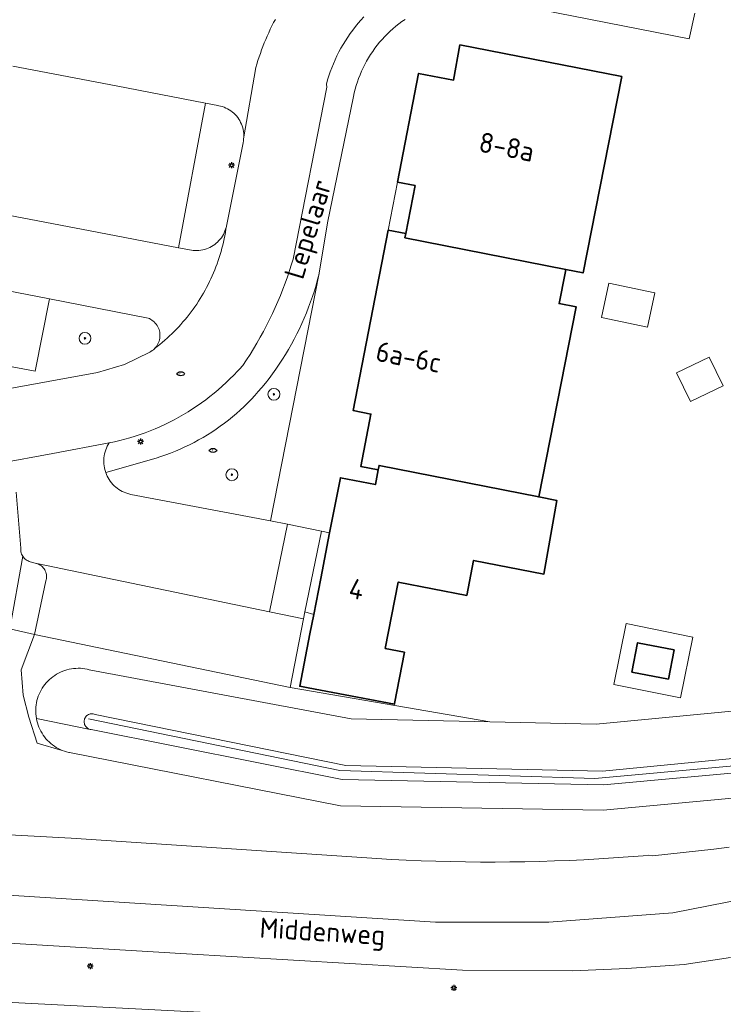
# Model space of a CAD drawing. Header units: metres. Extents: x 152610 to 160096, y 456114 to 462495.
# Tile 617 of 938: x 158679 to 158727, y 460350 to 460416. Entities that reach past the tile are written whole.
import ezdxf
from ezdxf.enums import TextEntityAlignment as Align

# ---------------------------------------------------------------- set-up
doc = ezdxf.new("R2010")
doc.units = ezdxf.units.M
doc.header["$LTSCALE"] = 0.5
doc.layers.get('0').update_dxf_attribs({"linetype": 'CONTINUOUS'})
for name, color, linetype, lineweight in [('B-PV-GR-BEPLANTING_CULTUUR_BOSPLANTSOEN-GV', 251, 'CONTINUOUS', 18), ('B-PV-GR-BEPLANTING_CULTUUR_HEESTERS-GV', 251, 'CONTINUOUS', 18), ('B-PV-GR-BOOM-S', 251, 'CONTINUOUS', 25), ('B-PV-GR-HAAG-GV', 251, 'CONTINUOUS', 13), ('B-PV-GW-TALUD_KRUIN-G', 251, 'CONTINUOUS', 18), ('B-PV-IE-MEUBILAIR-S', 251, 'CONTINUOUS', 25), ('B-PV-KW-KUNSTWERK_GELUIDSWERING_SCHERM-G', 251, 'CONTINUOUS', 18), ('B-PV-OG-BEBOUWING-GV', 6, 'CONTINUOUS', 35), ('B-PV-OG-BEBOUWING-T18', 1, 'CONTINUOUS', 18), ('B-PV-OG-BEBOUWING_OVERBOUWING-GV', 251, 'CONTINUOUS', 18), ('B-PV-OG-BEBOUWING_SCHUUR-GV', 251, 'CONTINUOUS', 18), ('B-PV-OG-TERREIN_BEGROEID-GV', 251, 'CONTINUOUS', 18), ('B-PV-OG-TOPOGRAFIE-T18', 1, 'CONTINUOUS', 18), ('B-PV-VH-GESLOTENVERHARDING_ASFALT-GV', 251, 'CONTINUOUS', 18), ('B-PV-VH-ONVERHARD_ZAND-GV', 251, 'CONTINUOUS', 18), ('B-PV-VH-OPENVERHARDING_BETONSTRAATSTEEN-GV', 251, 'CONTINUOUS', 18), ('B-PV-VH-OPENVERHARDING_TEGEL-GV', 251, 'CONTINUOUS', 18)]:
    doc.layers.add(name, color=color, linetype=linetype, lineweight=lineweight)
doc.styles.add('NLCS-ISO', font='NLCS-ISO.ttf')
doc.styles.add('NLCS-ISO-M750-T18', font='NLCS-ISO.ttf', dxfattribs={"height": 1.35})

# ---------------------------------------------------------------- blocks, each defined once
blk = doc.blocks.new('SIE-MEUBILAIR_PAAL_LICHTMAST-SO')
for points in [[(-0.62, 0), (-1, 0)], [(-0.71, 0.71), (-0.44, 0.44)], [(0, 1), (0, 0.62)], [(0.44, 0.44), (0.71, 0.71)], [(1, 0), (0.62, 0)], [(-0.71, -0.71), (-0.44, -0.44)], [(0, -0.62), (0, -1)], [(0.44, -0.44), (0.71, -0.71)]]:
    blk.add_lwpolyline(points)
blk.add_circle((0, 0), 0.5)
blk = doc.blocks.new('SIE-MEUBILAIR_PUT_RIOOLPUT-SO')
blk.add_ellipse((0, 0), major_axis=(1.25, 0), ratio=0.54)
at = {"style": 'NLCS-ISO'}
blk.add_text('ri', height=0.75, dxfattribs=at).set_placement((-0.04, 0.07), align=Align.MIDDLE_CENTER)
blk = doc.blocks.new('SGR-BOOM_GBKN-SO')
at = {"linetype": 'ByBlock', "lineweight": 18}
h = blk.add_hatch(color=0, dxfattribs=at)
h.dxf.hatch_style = 1
edge = h.paths.add_edge_path()
edge.add_arc((0, 0), 0.25, 0, 360)
at = {"color": 0, "linetype": 'ByBlock', "lineweight": 18}
for radius in [2, 0.25]:
    blk.add_circle((0, 0), radius, dxfattribs=at)
at = {"color": 0, "linetype": 'ByBlock', "lineweight": 18, "style": 'NLCS-ISO'}
blk.add_attdef('SOORT', (2.5, 0), '', height=1.5, dxfattribs=at)

msp = doc.modelspace()

# ---------------------------------------------------------------- linework, layer by layer
at = {"layer": 'B-PV-GR-BEPLANTING_CULTUUR_BOSPLANTSOEN-GV', "flags": 128}
msp.add_lwpolyline([(158682.274, 460367.224), (158682.135, 460367.285), (158682, 460367.353), (158681.868, 460367.428), (158681.74, 460367.51), (158681.617, 460367.598), (158681.499, 460367.693), (158681.386, 460367.794), (158681.279, 460367.901), (158681.177, 460368.013), (158681.082, 460368.131), (158680.992, 460368.253), (158680.91, 460368.38), (158680.834, 460368.511), (158680.765, 460368.646), (158680.703, 460368.785), (158680.649, 460368.926), (158680.602, 460369.07), (158680.563, 460369.217), (158680.532, 460369.365), (158680.529, 460369.379), (158680.507, 460369.529), (158680.492, 460369.68), (158680.485, 460369.831), (158680.486, 460369.983), (158680.496, 460370.134), (158680.513, 460370.285), (158680.538, 460370.434), (158680.571, 460370.582), (158680.612, 460370.728), (158680.66, 460370.872), (158680.716, 460371.013), (158680.779, 460371.15), (158680.85, 460371.285), (158680.927, 460371.415), (158681.011, 460371.541), (158681.102, 460371.663), (158681.199, 460371.779), (158681.302, 460371.89), (158681.41, 460371.996), (158681.524, 460372.096), (158681.644, 460372.189), (158681.768, 460372.276), (158681.896, 460372.357), (158682.029, 460372.431), (158682.165, 460372.497), (158682.304, 460372.556), (158682.447, 460372.608), (158682.592, 460372.652), (158682.739, 460372.689), (158682.888, 460372.718), (158683.038, 460372.738), (158683.189, 460372.751), (158683.34, 460372.756), (158683.492, 460372.753), (158683.643, 460372.742), (158683.793, 460372.723), (158683.942, 460372.696), (158684.09, 460372.661), (158701.724, 460369.358), (158711.059, 460369.148), (158697.61, 460371.45), (158680.4, 460375.03), (158679.502, 460372.659), (158679.633, 460370.94), (158680.013, 460369.469), (158680.587, 460367.715)], close=True, dxfattribs=at)
for points in [[(158735.113, 460370.6), (158718.223, 460368.987), (158711.059, 460369.148), (158701.724, 460369.358), (158684.09, 460372.661), (158683.942, 460372.696), (158683.793, 460372.723), (158683.643, 460372.742), (158683.492, 460372.753), (158683.34, 460372.756), (158683.189, 460372.751), (158683.038, 460372.738), (158682.888, 460372.718), (158682.739, 460372.689), (158682.592, 460372.652), (158682.447, 460372.608), (158682.304, 460372.556), (158682.165, 460372.497), (158682.029, 460372.431), (158681.896, 460372.357), (158681.768, 460372.276), (158681.644, 460372.189), (158681.524, 460372.096), (158681.41, 460371.996), (158681.302, 460371.89), (158681.199, 460371.779), (158681.102, 460371.663), (158681.011, 460371.541), (158680.927, 460371.415), (158680.85, 460371.285), (158680.779, 460371.15), (158680.716, 460371.013), (158680.66, 460370.872), (158680.612, 460370.728), (158680.571, 460370.582), (158680.538, 460370.434), (158680.513, 460370.285), (158680.496, 460370.134), (158680.486, 460369.983), (158680.485, 460369.831), (158680.492, 460369.68), (158680.507, 460369.529), (158680.529, 460369.379), (158680.532, 460369.365), (158684.158, 460368.642), (158684.095, 460368.66), (158684.036, 460368.686), (158683.979, 460368.719), (158683.927, 460368.758), (158683.881, 460368.804), (158683.84, 460368.855), (158683.806, 460368.911), (158683.779, 460368.97), (158683.76, 460369.033), (158683.748, 460369.097), (158683.744, 460369.162), (158683.748, 460369.227), (158683.76, 460369.291), (158683.78, 460369.354), (158683.808, 460369.413), (158683.842, 460369.468), (158683.883, 460369.519), (158683.93, 460369.565), (158683.982, 460369.604), (158684.038, 460369.637), (158684.098, 460369.663), (158684.161, 460369.681), (158684.225, 460369.691), (158684.29, 460369.693), (158684.355, 460369.688), (158684.419, 460369.674), (158684.481, 460369.653), (158701.38, 460366.198), (158718.642, 460365.829), (158735.707, 460367.489)], [(158735.931, 460366.473), (158718.717, 460364.915), (158701.117, 460365.263), (158684.21, 460368.632), (158684.158, 460368.642), (158680.532, 460369.365), (158680.563, 460369.217), (158680.602, 460369.07), (158680.649, 460368.926), (158680.703, 460368.785), (158680.765, 460368.646), (158680.834, 460368.511), (158680.91, 460368.38), (158680.992, 460368.253), (158681.082, 460368.131), (158681.177, 460368.013), (158681.279, 460367.901), (158681.386, 460367.794), (158681.499, 460367.693), (158681.617, 460367.598), (158681.74, 460367.51), (158681.868, 460367.428), (158682, 460367.353), (158682.135, 460367.285), (158682.274, 460367.224), (158682.416, 460367.17), (158682.56, 460367.125), (158682.707, 460367.087), (158682.763, 460367.074), (158701.005, 460363.501), (158718.693, 460363.189), (158736.346, 460364.84)], [(158735.707, 460367.489), (158718.642, 460365.829), (158701.38, 460366.198), (158684.481, 460369.653), (158684.419, 460369.674), (158684.355, 460369.688), (158684.29, 460369.693), (158684.225, 460369.691), (158684.161, 460369.681), (158684.098, 460369.663), (158684.038, 460369.637), (158683.982, 460369.604), (158683.93, 460369.565), (158683.883, 460369.519), (158683.842, 460369.468), (158683.808, 460369.413), (158683.78, 460369.354), (158683.76, 460369.291), (158683.748, 460369.227), (158683.744, 460369.162), (158683.748, 460369.097), (158683.76, 460369.033), (158683.779, 460368.97), (158683.806, 460368.911), (158683.84, 460368.855), (158683.881, 460368.804), (158683.927, 460368.758), (158683.979, 460368.719), (158684.036, 460368.686), (158684.095, 460368.66), (158684.158, 460368.642), (158684.21, 460368.632), (158701.117, 460365.263), (158718.717, 460364.915), (158735.931, 460366.473)]]:
    msp.add_lwpolyline(points, dxfattribs=at)
at = {"layer": 'B-PV-GR-BEPLANTING_CULTUUR_HEESTERS-GV', "flags": 128}
msp.add_lwpolyline([(158699.72, 460381.985), (158697.449, 460382.453), (158696.234, 460376.553), (158698.509, 460376.08), (158698.602, 460376.557)], close=True, dxfattribs=at)
at = {"layer": 'B-PV-GR-HAAG-GV', "flags": 128}
msp.add_lwpolyline([(158696.3, 460382.69), (158699.578, 460399.365), (158699.566, 460399.317), (158699.468, 460398.937), (158699.362, 460398.558), (158699.248, 460398.182), (158699.127, 460397.808), (158698.998, 460397.437), (158698.861, 460397.069), (158698.717, 460396.703), (158698.566, 460396.341), (158698.407, 460395.981), (158698.241, 460395.625), (158698.068, 460395.272), (158697.888, 460394.923), (158697.7, 460394.578), (158697.506, 460394.236), (158697.304, 460393.899), (158697.096, 460393.566), (158696.881, 460393.237), (158696.66, 460392.912), (158696.432, 460392.592), (158696.197, 460392.277), (158695.956, 460391.966), (158695.709, 460391.661), (158695.7, 460391.65), (158695.475, 460391.387), (158695.245, 460391.128), (158695.008, 460390.875), (158694.765, 460390.627), (158694.517, 460390.385), (158694.263, 460390.149), (158694.004, 460389.919), (158693.74, 460389.695), (158693.47, 460389.477), (158693.196, 460389.265), (158692.917, 460389.06), (158692.633, 460388.861), (158692.345, 460388.669), (158692.052, 460388.483), (158691.755, 460388.305), (158691.454, 460388.133), (158691.149, 460387.968), (158690.84, 460387.81), (158690.528, 460387.66), (158690.213, 460387.516), (158689.894, 460387.38), (158689.572, 460387.252), (158689.247, 460387.131), (158688.92, 460387.017), (158688.59, 460386.911), (158685.203, 460385.941), (158685.25, 460385.816), (158685.304, 460385.694), (158685.366, 460385.576), (158685.434, 460385.461), (158685.509, 460385.35), (158685.591, 460385.245), (158685.679, 460385.144), (158685.773, 460385.049), (158685.872, 460384.96), (158685.976, 460384.877), (158686.085, 460384.8), (158686.199, 460384.73), (158686.317, 460384.667), (158686.438, 460384.611), (158686.562, 460384.562), (158686.689, 460384.521), (158686.818, 460384.487), (158686.901, 460384.47)], close=True, dxfattribs=at)
msp.add_lwpolyline([(158674.669, 460390.849), (158684.647, 460392.686), (158686.46, 460393.223), (158688.161, 460394.05), (158688.249, 460394.098), (158688.332, 460394.153), (158688.411, 460394.215), (158688.485, 460394.283), (158688.553, 460394.356), (158688.615, 460394.435), (158688.671, 460394.518), (158688.72, 460394.605), (158688.761, 460394.696), (158688.796, 460394.791), (158688.822, 460394.887), (158688.841, 460394.985), (158688.852, 460395.085), (158688.855, 460395.185), (158688.85, 460395.285), (158688.837, 460395.384), (158688.816, 460395.482), (158688.788, 460395.578), (158688.751, 460395.672), (158688.708, 460395.762), (158688.657, 460395.848), (158688.6, 460395.931), (158688.536, 460396.008), (158688.467, 460396.08), (158688.391, 460396.146), (158688.311, 460396.206), (158688.227, 460396.259), (158688.138, 460396.306), (158688.061, 460396.339), (158681.411, 460397.63), (158680.456, 460392.77), (158668.034, 460395.098)], dxfattribs=at)
at = {"layer": 'B-PV-GW-TALUD_KRUIN-G', "flags": 128}
for points in [[(158819.466, 460427.187), (158819.315, 460426.895), (158817.185, 460422.794), (158816.264, 460421.167), (158817.205, 460420.778), (158811.991, 460409.931), (158802.434, 460402.398), (158779.481, 460384.571), (158769.011, 460378.865), (158762.511, 460376.279), (158747.855, 460370.433), (158742.219, 460368.185), (158735.931, 460366.473), (158718.717, 460364.915), (158701.117, 460365.263), (158684.21, 460368.632), (158684.158, 460368.642)], [(158684.158, 460368.642), (158684.095, 460368.66), (158684.036, 460368.686), (158683.979, 460368.719), (158683.927, 460368.758), (158683.881, 460368.804), (158683.84, 460368.855), (158683.806, 460368.911), (158683.779, 460368.97), (158683.76, 460369.033), (158683.748, 460369.097), (158683.744, 460369.162), (158683.748, 460369.227), (158683.76, 460369.291), (158683.78, 460369.354), (158683.808, 460369.413), (158683.842, 460369.468), (158683.883, 460369.519), (158683.93, 460369.565), (158683.982, 460369.604), (158684.038, 460369.637), (158684.098, 460369.663), (158684.161, 460369.681), (158684.225, 460369.691), (158684.29, 460369.693), (158684.355, 460369.688), (158684.419, 460369.674), (158684.481, 460369.653), (158701.38, 460366.198), (158718.642, 460365.829), (158735.707, 460367.489)]]:
    msp.add_lwpolyline(points, dxfattribs=at)
at = {"layer": 'B-PV-KW-KUNSTWERK_GELUIDSWERING_SCHERM-G', "flags": 128}
msp.add_lwpolyline([(158684.049, 460369.345), (158700.958, 460365.879), (158718.133, 460365.332), (158735.614, 460366.93), (158742.492, 460368.708), (158762.191, 460376.798), (158768.335, 460379.141), (158778.898, 460385.013), (158802.096, 460402.773)], dxfattribs=at)
at = {"layer": 'B-PV-OG-BEBOUWING-GV', "flags": 128}
for points in [[(158709.05, 460414.74), (158708.62, 460412.37), (158706.27, 460412.82), (158704.85, 460405.5), (158706.03, 460405.27), (158705.4, 460402.03), (158705.347, 460401.756), (158716.183, 460399.619), (158717.348, 460399.389), (158718.47, 460405.09), (158719.95, 460412.61)], [(158705.4, 460402.03), (158704.22, 460402.26), (158701.87, 460390.11), (158703.06, 460389.88), (158702.37, 460386.35), (158703.55, 460386.12), (158703.608, 460386.423), (158714.362, 460384.299), (158716.89, 460397.1), (158715.73, 460397.32), (158716.136, 460399.374), (158716.183, 460399.619), (158705.347, 460401.756)], [(158704.027, 460374.08), (158704.898, 460378.556), (158709.51, 460377.66), (158709.97, 460380.02), (158714.71, 460379.1), (158715.57, 460384.06), (158714.362, 460384.299), (158703.608, 460386.423), (158703.55, 460386.12), (158703.36, 460385.13), (158701, 460385.59), (158700.276, 460381.871), (158699.68, 460378.807), (158699.209, 460376.386), (158698.952, 460375.066), (158698.266, 460371.542), (158698.834, 460371.434), (158704.644, 460370.33), (158704.656, 460370.392), (158705.309, 460373.831)], [(158723.086, 460372.025), (158723.469, 460373.993), (158721.015, 460374.471), (158720.632, 460372.503)]]:
    msp.add_lwpolyline(points, close=True, dxfattribs=at)
at = {"layer": 'B-PV-OG-BEBOUWING_OVERBOUWING-GV', "flags": 128}
msp.add_lwpolyline([(158706.03, 460405.27), (158704.85, 460405.5), (158704.22, 460402.26), (158705.4, 460402.03)], close=True, dxfattribs=at)
at = {"layer": 'B-PV-OG-BEBOUWING_SCHUUR-GV', "flags": 128}
for points in [[(158722.178, 460398.043), (158719.088, 460398.704), (158718.592, 460396.385), (158721.682, 460395.724)], [(158726.778, 460391.781), (158725.841, 460393.716), (158723.637, 460392.649), (158724.574, 460390.714)], [(158724.742, 460374.86), (158720.253, 460375.772), (158719.42, 460371.671), (158723.91, 460370.76)]]:
    msp.add_lwpolyline(points, close=True, dxfattribs=at)
at = {"layer": 'B-PV-OG-TERREIN_BEGROEID-GV', "flags": 128}
for points in [[(158736.346, 460364.84), (158718.693, 460363.189), (158701.005, 460363.501), (158682.763, 460367.074), (158682.707, 460367.087), (158682.56, 460367.125), (158682.416, 460367.17), (158682.274, 460367.224), (158680.587, 460367.715), (158680.013, 460369.469), (158679.633, 460370.94), (158679.502, 460372.659), (158680.4, 460375.03), (158678.751, 460375.406), (158679.611, 460380.3), (158679.571, 460380.37), (158679.538, 460380.445), (158679.513, 460380.522), (158679.495, 460380.602), (158679.486, 460380.683), (158679.484, 460380.764), (158679.49, 460380.845), (158679.161, 460384.611)], [(158678.29, 460361.568), (158682.87, 460361.31), (158703.45, 460359.941), (158704.446, 460359.883), (158705.442, 460359.834), (158706.438, 460359.792), (158707.434, 460359.759), (158708.431, 460359.733), (158709.428, 460359.716), (158710.426, 460359.706), (158711.423, 460359.704), (158712.42, 460359.711), (158713.417, 460359.725), (158714.414, 460359.748), (158715.411, 460359.778), (158716.407, 460359.817), (158717.403, 460359.863), (158718.399, 460359.917), (158719.394, 460359.98), (158720.389, 460360.05), (158721.383, 460360.128), (158721.77, 460360.161), (158722.01, 460360.131), (158723.044, 460360.231), (158724.077, 460360.339), (158725.109, 460360.455), (158726.141, 460360.579), (158727.171, 460360.711)], [(158727.263, 460353.269), (158724.145, 460352.798), (158720.299, 460352.534), (158716.661, 460352.374), (158709.229, 460352.418), (158690.257, 460353.54), (158671.225, 460354.692), (158671.038, 460350.637), (158706.373, 460348.837)]]:
    msp.add_lwpolyline(points, dxfattribs=at)
at = {"layer": 'B-PV-VH-GESLOTENVERHARDING_ASFALT-GV', "flags": 128}
for points in [[(158727.171, 460360.711), (158726.141, 460360.579), (158725.109, 460360.455), (158724.077, 460360.339), (158723.044, 460360.231), (158722.01, 460360.131), (158721.77, 460360.161), (158721.383, 460360.128), (158720.389, 460360.05), (158719.394, 460359.98), (158718.399, 460359.917), (158717.403, 460359.863), (158716.407, 460359.817), (158715.411, 460359.778), (158714.414, 460359.748), (158713.417, 460359.725), (158712.42, 460359.711), (158711.423, 460359.704), (158710.426, 460359.706), (158709.428, 460359.716), (158708.431, 460359.733), (158707.434, 460359.759), (158706.438, 460359.792), (158705.442, 460359.834), (158704.446, 460359.883), (158703.45, 460359.941), (158682.87, 460361.31), (158678.29, 460361.568)], [(158733.11, 460358.189), (158723.385, 460356.294), (158715.049, 460355.663), (158707.408, 460355.663), (158657.306, 460358.818), (158653.949, 460359.006), (158653.768, 460355.748), (158671.225, 460354.692), (158690.257, 460353.54), (158709.229, 460352.418), (158716.661, 460352.374), (158720.299, 460352.534), (158724.145, 460352.798), (158727.263, 460353.269)], [(158657.306, 460358.818), (158707.408, 460355.663), (158715.049, 460355.663), (158723.385, 460356.294), (158733.11, 460358.189)], [(158706.373, 460348.837), (158671.038, 460350.637), (158661.078, 460351.144), (158660.801, 460348.373)]]:
    msp.add_lwpolyline(points, dxfattribs=at)
at = {"layer": 'B-PV-VH-ONVERHARD_ZAND-GV', "flags": 128}
msp.add_lwpolyline([(158696.3, 460382.69), (158699.578, 460399.365), (158699.566, 460399.317), (158699.468, 460398.937), (158699.362, 460398.558), (158699.248, 460398.182), (158699.127, 460397.808), (158698.998, 460397.437), (158698.861, 460397.069), (158698.717, 460396.703), (158698.566, 460396.341), (158698.407, 460395.981), (158698.241, 460395.625), (158698.068, 460395.272), (158697.888, 460394.923), (158697.7, 460394.578), (158697.506, 460394.236), (158697.304, 460393.899), (158697.096, 460393.566), (158696.881, 460393.237), (158696.66, 460392.912), (158696.432, 460392.592), (158696.197, 460392.277), (158695.956, 460391.966), (158695.709, 460391.661), (158695.7, 460391.65), (158695.475, 460391.387), (158695.245, 460391.128), (158695.008, 460390.875), (158694.765, 460390.627), (158694.517, 460390.385), (158694.263, 460390.149), (158694.004, 460389.919), (158693.74, 460389.695), (158693.47, 460389.477), (158693.196, 460389.265), (158692.917, 460389.06), (158692.633, 460388.861), (158692.345, 460388.669), (158692.052, 460388.483), (158691.755, 460388.305), (158691.454, 460388.133), (158691.149, 460387.968), (158690.84, 460387.81), (158690.528, 460387.66), (158690.213, 460387.516), (158689.894, 460387.38), (158689.572, 460387.252), (158689.247, 460387.131), (158688.92, 460387.017), (158688.59, 460386.911), (158685.203, 460385.941), (158685.25, 460385.816), (158685.304, 460385.694), (158685.366, 460385.576), (158685.434, 460385.461), (158685.509, 460385.35), (158685.591, 460385.245), (158685.679, 460385.144), (158685.773, 460385.049), (158685.872, 460384.96), (158685.976, 460384.877), (158686.085, 460384.8), (158686.199, 460384.73), (158686.317, 460384.667), (158686.438, 460384.611), (158686.562, 460384.562), (158686.689, 460384.521), (158686.818, 460384.487), (158686.901, 460384.47)], close=True, dxfattribs=at)
msp.add_lwpolyline([(158674.669, 460390.849), (158684.647, 460392.686), (158686.46, 460393.223), (158688.161, 460394.05), (158688.249, 460394.098), (158688.332, 460394.153), (158688.411, 460394.215), (158688.485, 460394.283), (158688.493, 460394.292), (158688.553, 460394.356), (158688.615, 460394.435), (158688.671, 460394.518), (158688.72, 460394.605), (158688.761, 460394.696), (158688.796, 460394.791), (158688.822, 460394.887), (158688.841, 460394.985), (158688.852, 460395.085), (158688.855, 460395.185), (158688.85, 460395.285), (158688.837, 460395.384), (158688.816, 460395.482), (158688.788, 460395.578), (158688.751, 460395.672), (158688.708, 460395.762), (158688.657, 460395.848), (158688.6, 460395.931), (158688.536, 460396.008), (158688.467, 460396.08), (158688.391, 460396.146), (158688.311, 460396.206), (158688.227, 460396.259), (158688.138, 460396.306), (158688.061, 460396.339), (158681.411, 460397.63), (158680.456, 460392.77), (158668.034, 460395.098)], dxfattribs=at)
at = {"layer": 'B-PV-VH-OPENVERHARDING_BETONSTRAATSTEEN-GV', "flags": 128}
for points in [[(158696.624, 460416.463), (158696.507, 460416.242), (158696.393, 460416.018), (158696.283, 460415.793), (158696.177, 460415.566), (158696.074, 460415.337), (158695.974, 460415.107), (158695.878, 460414.876), (158695.786, 460414.643), (158695.698, 460414.408), (158695.613, 460414.172), (158695.532, 460413.935), (158695.454, 460413.696), (158695.381, 460413.457), (158695.311, 460413.216), (158694.488, 460408.406), (158694.47, 460408.279), (158694.445, 460408.153), (158693.322, 460402.538), (158693.291, 460402.323), (158693.255, 460402.108), (158693.216, 460401.893), (158693.174, 460401.68), (158693.127, 460401.467), (158693.077, 460401.255), (158693.023, 460401.044), (158692.966, 460400.834), (158692.905, 460400.625), (158692.84, 460400.417), (158692.772, 460400.211), (158692.7, 460400.005), (158692.624, 460399.801), (158692.545, 460399.598), (158692.462, 460399.397), (158692.376, 460399.197), (158692.286, 460398.998), (158692.193, 460398.801), (158692.097, 460398.606), (158691.997, 460398.413), (158691.893, 460398.221), (158691.787, 460398.031), (158691.677, 460397.843), (158691.563, 460397.657), (158691.447, 460397.473), (158691.327, 460397.291), (158691.204, 460397.112), (158691.078, 460396.934), (158690.949, 460396.759), (158690.817, 460396.586), (158690.682, 460396.415), (158690.544, 460396.246), (158690.403, 460396.08), (158690.259, 460395.917), (158690.113, 460395.756), (158689.963, 460395.598), (158689.811, 460395.442), (158689.656, 460395.289), (158689.498, 460395.139), (158689.338, 460394.991), (158689.175, 460394.847), (158689.01, 460394.705), (158688.843, 460394.566), (158688.672, 460394.43), (158688.493, 460394.292), (158688.485, 460394.283), (158688.411, 460394.215), (158688.332, 460394.153), (158688.249, 460394.098), (158688.161, 460394.05), (158686.46, 460393.223), (158684.647, 460392.686), (158674.669, 460390.849)], [(158677.961, 460386.541), (158681.631, 460387.228), (158685.44, 460387.94), (158685.791, 460388.014), (158686.14, 460388.096), (158686.487, 460388.186), (158686.833, 460388.284), (158687.176, 460388.389), (158687.516, 460388.501), (158687.854, 460388.622), (158688.189, 460388.75), (158688.521, 460388.885), (158688.85, 460389.028), (158689.176, 460389.178), (158689.499, 460389.335), (158689.817, 460389.499), (158690.133, 460389.671), (158690.444, 460389.849), (158690.751, 460390.034), (158691.054, 460390.227), (158691.352, 460390.426), (158691.646, 460390.631), (158691.936, 460390.843), (158692.22, 460391.061), (158692.5, 460391.286), (158692.775, 460391.517), (158693.044, 460391.753), (158693.308, 460391.996), (158693.566, 460392.245), (158693.819, 460392.499), (158694.067, 460392.759), (158694.203, 460392.908), (158694.428, 460393.151), (158694.678, 460393.522), (158694.921, 460393.898), (158695.157, 460394.278), (158695.387, 460394.662), (158695.609, 460395.051), (158695.825, 460395.443), (158696.034, 460395.839), (158696.235, 460396.238), (158696.43, 460396.642), (158696.617, 460397.048), (158696.797, 460397.458), (158696.969, 460397.871), (158697.134, 460398.287), (158697.292, 460398.706), (158697.442, 460399.128), (158697.584, 460399.552), (158697.719, 460399.979), (158697.821, 460400.32), (158700.1, 460411.89), (158700.058, 460412.091), (158700.062, 460412.105), (158700.14, 460412.385), (158700.227, 460412.663), (158700.321, 460412.938), (158700.422, 460413.21), (158700.532, 460413.48), (158700.648, 460413.747), (158700.772, 460414.01), (158700.902, 460414.27), (158701.041, 460414.526), (158701.185, 460414.778), (158701.337, 460415.027), (158701.496, 460415.27), (158701.661, 460415.51), (158701.833, 460415.745), (158702.011, 460415.975), (158702.196, 460416.2), (158702.386, 460416.42), (158702.583, 460416.634)], [(158678.945, 460413.318), (158685.914, 460411.986), (158691.92, 460410.813), (158692.739, 460410.656), (158692.806, 460410.645), (158692.931, 460410.618), (158693.055, 460410.584), (158693.176, 460410.542), (158693.294, 460410.492), (158693.409, 460410.435), (158693.521, 460410.372), (158693.628, 460410.301), (158693.73, 460410.223), (158693.828, 460410.14), (158693.92, 460410.051), (158694.006, 460409.956), (158694.086, 460409.856), (158694.16, 460409.751), (158694.227, 460409.641), (158694.287, 460409.528), (158694.34, 460409.411), (158694.386, 460409.291), (158694.424, 460409.169), (158694.454, 460409.044), (158694.477, 460408.918), (158694.492, 460408.79), (158694.498, 460408.662), (158694.497, 460408.534), (158694.488, 460408.406), (158695.311, 460413.216), (158695.381, 460413.457), (158695.454, 460413.696), (158695.532, 460413.935), (158695.613, 460414.172), (158695.698, 460414.408), (158695.786, 460414.643), (158695.878, 460414.876), (158695.974, 460415.107), (158696.074, 460415.337), (158696.177, 460415.566), (158696.283, 460415.793), (158696.393, 460416.018), (158696.507, 460416.242), (158696.624, 460416.463)], [(158677.089, 460403.568), (158684.142, 460402.209), (158690.1, 460401.079), (158691.92, 460410.813), (158685.914, 460411.986), (158678.945, 460413.318)], [(158676.412, 460398.61), (158681.411, 460397.63), (158688.061, 460396.339), (158688.138, 460396.306), (158688.227, 460396.259), (158688.311, 460396.206), (158688.391, 460396.146), (158688.467, 460396.08), (158688.536, 460396.008), (158688.6, 460395.931), (158688.657, 460395.848), (158688.708, 460395.762), (158688.751, 460395.672), (158688.788, 460395.578), (158688.816, 460395.482), (158688.837, 460395.384), (158688.85, 460395.285), (158688.855, 460395.185), (158688.852, 460395.085), (158688.841, 460394.985), (158688.822, 460394.887), (158688.796, 460394.791), (158688.761, 460394.696), (158688.72, 460394.605), (158688.671, 460394.518), (158688.615, 460394.435), (158688.553, 460394.356), (158688.493, 460394.292), (158688.672, 460394.43), (158688.843, 460394.566), (158689.01, 460394.705), (158689.175, 460394.847), (158689.338, 460394.991), (158689.498, 460395.139), (158689.656, 460395.289), (158689.811, 460395.442), (158689.963, 460395.598), (158690.113, 460395.756), (158690.259, 460395.917), (158690.403, 460396.08), (158690.544, 460396.246), (158690.682, 460396.415), (158690.817, 460396.586), (158690.949, 460396.759), (158691.078, 460396.934), (158691.204, 460397.112), (158691.327, 460397.291), (158691.447, 460397.473), (158691.563, 460397.657), (158691.677, 460397.843), (158691.787, 460398.031), (158691.893, 460398.221), (158691.997, 460398.413), (158692.097, 460398.606), (158692.193, 460398.801), (158692.286, 460398.998), (158692.376, 460399.197), (158692.462, 460399.397), (158692.545, 460399.598), (158692.624, 460399.801), (158692.7, 460400.005), (158692.772, 460400.211), (158692.84, 460400.417), (158692.905, 460400.625), (158692.966, 460400.834), (158693.023, 460401.044), (158693.077, 460401.255), (158693.127, 460401.467), (158693.174, 460401.68), (158693.216, 460401.893), (158693.255, 460402.108), (158693.291, 460402.323), (158693.322, 460402.538), (158693.304, 460402.455), (158693.269, 460402.331), (158693.227, 460402.21), (158693.178, 460402.091), (158693.122, 460401.976), (158693.058, 460401.865), (158692.987, 460401.758), (158692.91, 460401.655), (158692.827, 460401.558), (158692.738, 460401.466), (158692.643, 460401.379), (158692.543, 460401.299), (158692.438, 460401.225), (158692.329, 460401.158), (158692.216, 460401.098), (158692.1, 460401.044), (158691.98, 460400.999), (158691.857, 460400.96), (158691.733, 460400.93), (158691.607, 460400.907), (158691.479, 460400.892), (158691.351, 460400.885), (158691.223, 460400.887), (158691.095, 460400.896), (158690.968, 460400.913), (158690.1, 460401.079), (158684.142, 460402.209), (158677.089, 460403.568)], [(158679.161, 460384.611), (158679.49, 460380.845), (158679.484, 460380.764), (158679.486, 460380.683), (158679.495, 460380.602), (158679.513, 460380.522), (158679.538, 460380.445), (158679.571, 460380.37), (158679.611, 460380.3), (158679.658, 460380.233), (158679.711, 460380.171), (158679.77, 460380.115), (158679.834, 460380.065), (158679.903, 460380.021), (158679.975, 460379.985), (158680.051, 460379.955), (158680.12, 460379.936), (158680.55, 460379.813), (158680.565, 460379.809), (158696.234, 460376.553), (158697.449, 460382.453), (158696.3, 460382.69), (158686.901, 460384.47), (158686.818, 460384.487), (158686.689, 460384.521), (158686.562, 460384.562), (158686.438, 460384.611), (158686.317, 460384.667), (158686.199, 460384.73), (158686.085, 460384.8), (158685.976, 460384.877), (158685.872, 460384.96), (158685.773, 460385.049), (158685.679, 460385.144), (158685.591, 460385.245), (158685.509, 460385.35), (158685.434, 460385.461), (158685.366, 460385.576), (158685.304, 460385.694), (158685.25, 460385.816), (158685.203, 460385.941), (158685.181, 460386.005), (158685.144, 460386.134), (158685.114, 460386.265), (158685.092, 460386.398), (158685.078, 460386.532), (158685.072, 460386.666), (158685.073, 460386.801), (158685.083, 460386.935), (158685.101, 460387.068), (158685.127, 460387.2), (158685.16, 460387.331), (158685.202, 460387.459), (158685.25, 460387.584), (158685.306, 460387.707), (158685.37, 460387.825), (158685.44, 460387.94), (158681.631, 460387.228), (158677.961, 460386.541)]]:
    msp.add_lwpolyline(points, dxfattribs=at)
for points in [[(158692.739, 460410.656), (158691.92, 460410.813), (158690.1, 460401.079), (158690.968, 460400.913), (158691.095, 460400.896), (158691.223, 460400.887), (158691.351, 460400.885), (158691.479, 460400.892), (158691.607, 460400.907), (158691.733, 460400.93), (158691.857, 460400.96), (158691.98, 460400.999), (158692.1, 460401.044), (158692.216, 460401.098), (158692.329, 460401.158), (158692.438, 460401.225), (158692.543, 460401.299), (158692.643, 460401.379), (158692.738, 460401.466), (158692.827, 460401.558), (158692.91, 460401.655), (158692.987, 460401.758), (158693.058, 460401.865), (158693.122, 460401.976), (158693.178, 460402.091), (158693.227, 460402.21), (158693.269, 460402.331), (158693.304, 460402.455), (158693.322, 460402.538), (158694.445, 460408.153), (158694.47, 460408.279), (158694.488, 460408.406), (158694.497, 460408.534), (158694.498, 460408.662), (158694.492, 460408.79), (158694.477, 460408.918), (158694.454, 460409.044), (158694.424, 460409.169), (158694.386, 460409.291), (158694.34, 460409.411), (158694.287, 460409.528), (158694.227, 460409.641), (158694.16, 460409.751), (158694.086, 460409.856), (158694.006, 460409.956), (158693.92, 460410.051), (158693.828, 460410.14), (158693.73, 460410.223), (158693.628, 460410.301), (158693.521, 460410.372), (158693.409, 460410.435), (158693.294, 460410.492), (158693.176, 460410.542), (158693.055, 460410.584), (158692.931, 460410.618), (158692.806, 460410.645)], [(158676.412, 460398.61), (158668.952, 460400.025), (158668.034, 460395.098), (158680.456, 460392.77), (158681.411, 460397.63)], [(158700.276, 460381.871), (158699.72, 460381.985), (158698.602, 460376.557), (158699.209, 460376.386), (158699.68, 460378.807)], [(158698.509, 460376.08), (158696.234, 460376.553), (158680.565, 460379.809), (158680.645, 460379.779), (158680.723, 460379.742), (158680.797, 460379.698), (158680.867, 460379.648), (158680.932, 460379.591), (158680.991, 460379.528), (158681.044, 460379.461), (158681.091, 460379.388), (158681.13, 460379.312), (158681.163, 460379.232), (158681.188, 460379.149), (158681.205, 460379.065), (158681.214, 460378.979), (158681.216, 460378.893), (158681.209, 460378.807), (158681.194, 460378.722), (158681.172, 460378.639), (158680.4, 460375.03), (158697.61, 460371.45)]]:
    msp.add_lwpolyline(points, close=True, dxfattribs=at)
at = {"layer": 'B-PV-VH-OPENVERHARDING_TEGEL-GV', "flags": 128}
for points in [[(158712.237, 460417.553), (158724.49, 460415.15), (158724.87, 460416.89)], [(158702.583, 460416.634), (158702.386, 460416.42), (158702.196, 460416.2), (158702.011, 460415.975), (158701.833, 460415.745), (158701.661, 460415.51), (158701.496, 460415.27), (158701.337, 460415.027), (158701.185, 460414.778), (158701.041, 460414.526), (158700.902, 460414.27), (158700.772, 460414.01), (158700.648, 460413.747), (158700.532, 460413.48), (158700.422, 460413.21), (158700.321, 460412.938), (158700.227, 460412.663), (158700.14, 460412.385), (158700.062, 460412.105), (158700.058, 460412.091), (158700.1, 460411.89), (158697.821, 460400.32), (158697.719, 460399.979), (158697.584, 460399.552), (158697.442, 460399.128), (158697.292, 460398.706), (158697.134, 460398.287), (158696.969, 460397.871), (158696.797, 460397.458), (158696.617, 460397.048), (158696.43, 460396.642), (158696.235, 460396.238), (158696.034, 460395.839), (158695.825, 460395.443), (158695.609, 460395.051), (158695.387, 460394.662), (158695.157, 460394.278), (158694.921, 460393.898), (158694.678, 460393.522), (158694.428, 460393.151), (158694.203, 460392.908), (158694.067, 460392.759), (158693.819, 460392.499), (158693.566, 460392.245), (158693.308, 460391.996), (158693.044, 460391.753), (158692.775, 460391.517), (158692.5, 460391.286), (158692.22, 460391.061), (158691.936, 460390.843), (158691.646, 460390.631), (158691.352, 460390.426), (158691.054, 460390.227), (158690.751, 460390.034), (158690.444, 460389.849), (158690.133, 460389.671), (158689.817, 460389.499), (158689.499, 460389.335), (158689.176, 460389.178), (158688.85, 460389.028), (158688.521, 460388.885), (158688.189, 460388.75), (158687.854, 460388.622), (158687.516, 460388.501), (158687.176, 460388.389), (158686.833, 460388.284), (158686.487, 460388.186), (158686.14, 460388.096), (158685.791, 460388.014), (158685.44, 460387.94), (158685.37, 460387.825), (158685.306, 460387.707), (158685.25, 460387.584), (158685.202, 460387.459), (158685.16, 460387.331), (158685.127, 460387.2), (158685.101, 460387.068), (158685.083, 460386.935), (158685.073, 460386.801), (158685.072, 460386.666), (158685.078, 460386.532), (158685.092, 460386.398), (158685.114, 460386.265), (158685.144, 460386.134), (158685.181, 460386.005), (158685.203, 460385.941), (158688.59, 460386.911), (158688.92, 460387.017), (158689.247, 460387.131), (158689.572, 460387.252), (158689.894, 460387.38), (158690.213, 460387.516), (158690.528, 460387.66), (158690.84, 460387.81), (158691.149, 460387.968), (158691.454, 460388.133), (158691.755, 460388.305), (158692.052, 460388.483), (158692.345, 460388.669), (158692.633, 460388.861), (158692.917, 460389.06), (158693.196, 460389.265), (158693.47, 460389.477), (158693.74, 460389.695), (158694.004, 460389.919), (158694.263, 460390.149), (158694.517, 460390.385), (158694.765, 460390.627), (158695.008, 460390.875), (158695.245, 460391.128), (158695.475, 460391.387), (158695.7, 460391.65), (158695.709, 460391.661), (158695.956, 460391.966), (158696.197, 460392.277), (158696.432, 460392.592), (158696.66, 460392.912), (158696.881, 460393.237), (158697.096, 460393.566), (158697.304, 460393.899), (158697.506, 460394.236), (158697.7, 460394.578), (158697.888, 460394.923), (158698.068, 460395.272), (158698.241, 460395.625), (158698.407, 460395.981), (158698.566, 460396.341), (158698.717, 460396.703), (158698.861, 460397.069), (158698.998, 460397.437), (158699.127, 460397.808), (158699.248, 460398.182), (158699.362, 460398.558), (158699.468, 460398.937), (158699.566, 460399.317), (158699.578, 460399.365), (158700.133, 460402.758), (158701.884, 460411.279), (158701.934, 460411.505), (158701.996, 460411.754), (158702.067, 460412.001), (158702.144, 460412.246), (158702.23, 460412.488), (158702.323, 460412.728), (158702.424, 460412.964), (158702.531, 460413.198), (158702.646, 460413.427), (158702.768, 460413.653), (158702.897, 460413.876), (158703.033, 460414.094), (158703.176, 460414.307), (158703.325, 460414.516), (158703.481, 460414.721), (158703.642, 460414.92), (158703.81, 460415.115), (158703.984, 460415.304), (158704.164, 460415.487), (158704.35, 460415.665), (158704.541, 460415.837), (158704.737, 460416.003), (158704.938, 460416.163), (158705.144, 460416.316), (158705.355, 460416.463)]]:
    msp.add_lwpolyline(points, dxfattribs=at)
msp.add_lwpolyline([(158679.611, 460380.3), (158678.751, 460375.406), (158680.4, 460375.03), (158681.172, 460378.639), (158681.194, 460378.722), (158681.209, 460378.807), (158681.216, 460378.893), (158681.214, 460378.979), (158681.205, 460379.065), (158681.188, 460379.149), (158681.163, 460379.232), (158681.13, 460379.312), (158681.091, 460379.388), (158681.044, 460379.461), (158680.991, 460379.528), (158680.932, 460379.591), (158680.867, 460379.648), (158680.797, 460379.698), (158680.723, 460379.742), (158680.645, 460379.779), (158680.565, 460379.809), (158680.55, 460379.813), (158680.12, 460379.936), (158680.051, 460379.955), (158679.975, 460379.985), (158679.903, 460380.021), (158679.834, 460380.065), (158679.77, 460380.115), (158679.711, 460380.171), (158679.658, 460380.233)], close=True, dxfattribs=at)

# ---------------------------------------------------------------- block references
at = {"layer": 'B-PV-GR-BOOM-S', "xscale": 0.2, "yscale": 0.2, "zscale": 0.2}
for p in [(158683.801, 460394.98), (158696.523, 460391.211), (158693.696, 460385.792)]:
    msp.add_blockref('SGR-BOOM_GBKN-SO', p, dxfattribs=at)
at = {"layer": 'B-PV-IE-MEUBILAIR-S', "xscale": 0.2, "yscale": 0.2, "zscale": 0.2}
for name, p in [('SIE-MEUBILAIR_PAAL_LICHTMAST-SO', (158693.678, 460406.636)), ('SIE-MEUBILAIR_PUT_RIOOLPUT-SO', (158690.25, 460392.59)), ('SIE-MEUBILAIR_PAAL_LICHTMAST-SO', (158687.55, 460388.026)), ('SIE-MEUBILAIR_PUT_RIOOLPUT-SO', (158692.426, 460387.426)), ('SIE-MEUBILAIR_PAAL_LICHTMAST-SO', (158684.16, 460352.698)), ('SIE-MEUBILAIR_PAAL_LICHTMAST-SO', (158708.641, 460351.226))]:
    msp.add_blockref(name, p, dxfattribs=at)

# ---------------------------------------------------------------- texts
at = {"layer": 'B-PV-OG-BEBOUWING-T18', "style": 'NLCS-ISO-M750-T18'}
for s, rotation, p in [('8-8a', 348.9, (158712.202, 460407.876)), ('6a-6c', 349.1, (158705.597, 460393.723)), ('4', 349, (158702.087, 460378.088))]:
    msp.add_text(s, height=1.35, rotation=rotation, dxfattribs=at).set_placement(p, align=Align.MIDDLE)
at = {"layer": 'B-PV-OG-TOPOGRAFIE-T18', "style": 'NLCS-ISO-M750-T18'}
for s, rotation, p in [('Lepelaar', 73.3, (158699.005, 460402.285)), ('Middenweg', 356.5, (158699.79, 460354.834))]:
    msp.add_text(s, height=1.35, rotation=rotation, dxfattribs=at).set_placement(p, align=Align.MIDDLE)

doc.saveas('drawing.dxf')
